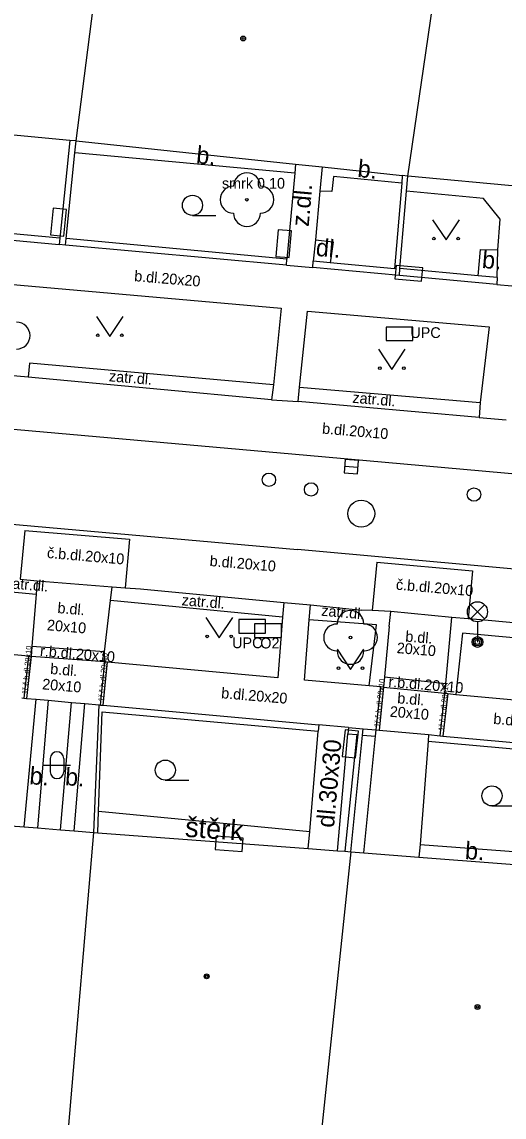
# Model space of a CAD drawing. Extents: x -596229 to -595156, y -1161237 to -1159376.
# Drawn here: x -595295.17 to -595277.21, y -1160980.89 to -1160940.11 of the extents above; entities that cross this region are included whole.
import ezdxf

# ---------------------------------------------------------------- set-up
doc = ezdxf.new("R2010")
doc.units = 0
for name, color, linetype in [('Level 22', 7, 'Continuous'), ('Level 24', 7, 'Continuous'), ('Level 27', 7, 'Continuous'), ('Level 28', 7, 'Continuous'), ('Level 33', 7, 'Continuous'), ('Level 36', 7, 'Continuous'), ('Level 39', 7, 'Continuous'), ('TM - budovy zdene_ betonove - VP', 7, 'Continuous'), ('TM - chodniky - VP', 7, 'Continuous'), ('TM - komunikace - VP', 7, 'Continuous'), ('TM - plot drateny_ kovovy - VP', 7, 'Continuous'), ('TM - plot dreveny - VP', 7, 'Continuous'), ('TM - plot zdeny_ ohradni zed - VP', 7, 'Continuous'), ('TM - podezdivka plotu - VP', 7, 'Continuous'), ('TM - popis objektu', 7, 'Continuous'), ('TM - popis povrchu', 7, 'Continuous'), ('TM - popis zelene', 7, 'Continuous'), ('TM - rozhrani mezi zpev. plochami mezi sebou - VP', 7, 'Continuous'), ('TM - rozhrani ploch obecne - VP', 7, 'Continuous'), ('TM - vjezd na pozemek', 7, 'Continuous')]:
    doc.layers.add(name, color=color, linetype=linetype)

msp = doc.modelspace()

# ---------------------------------------------------------------- linework, layer by layer
at = {"layer": 'Level 22'}
for centre in [(-595286.79, -1160946.73), (-595282.93, -1160963.03)]:
    msp.add_circle(centre, 0.05, dxfattribs=at)
for centre, start, end in [((-595286.79, -1160946.23), 0, 180), ((-595287.29, -1160946.73), 90, 270), ((-595286.29, -1160946.73), 270, 90), ((-595286.79, -1160947.23), 180, 0), ((-595295.37, -1160951.79), 270, 90), ((-595282.93, -1160962.53), 0, 180), ((-595283.43, -1160963.03), 90, 270), ((-595282.43, -1160963.03), 270, 90), ((-595282.93, -1160963.53), 180, 0)]:
    msp.add_arc(centre, 0.5, start, end, dxfattribs=at)
at = {"layer": 'Level 24'}
for points in [[(-595294.006, -1160947.04), (-595294.11, -1160948.034), (-595293.613, -1160948.086), (-595293.508, -1160947.092)], [(-595285.215, -1160948.888), (-595285.127, -1160947.892), (-595285.625, -1160947.848), (-595285.713, -1160948.844)], [(-595281.276, -1160949.676), (-595280.28, -1160949.76), (-595280.238, -1160949.262), (-595281.234, -1160949.178)], [(-595281.607, -1160951.978), (-595280.607, -1160951.978), (-595280.607, -1160951.478), (-595281.607, -1160951.478)], [(-595287.097, -1160962.868), (-595286.097, -1160962.868), (-595286.097, -1160962.368), (-595287.097, -1160962.368)], [(-595286.507, -1160963.028), (-595285.507, -1160963.028), (-595285.507, -1160962.528), (-595286.507, -1160962.528)], [(-595283.134, -1160966.469), (-595283.242, -1160967.463), (-595282.745, -1160967.517), (-595282.637, -1160966.523)], [(-595286.935, -1160970.508), (-595287.932, -1160970.434), (-595287.969, -1160970.932), (-595286.972, -1160971.006)]]:
    msp.add_lwpolyline(points, close=True, dxfattribs=at)
at = {"layer": 'Level 27'}
msp.add_line((-595283.149, -1160956.648), (-595282.651, -1160956.692), dxfattribs=at)
msp.add_lwpolyline([(-595283.171, -1160956.897), (-595282.673, -1160956.941), (-595282.629, -1160956.443), (-595283.127, -1160956.399)], close=True, dxfattribs=at)
msp.add_circle((-595282.53, -1160958.42), 0.5, dxfattribs=at)
at = {"layer": 'Level 28'}
for centre in [(-595285.97, -1160957.16), (-595284.4, -1160957.52), (-595278.33, -1160957.71)]:
    msp.add_circle(centre, 0.25, dxfattribs=at)
at = {"layer": 'Level 33'}
for p, q in [((-595278.465, -1160962.34), (-595277.935, -1160961.81)), ((-595278.465, -1160961.81), (-595277.935, -1160962.34)), ((-595278.2, -1160962.45), (-595278.2, -1160963.2))]:
    msp.add_line(p, q, dxfattribs=at)
for centre, radius in [((-595278.2, -1160962.075), 0.375), ((-595278.2, -1160963.2), 0.2), ((-595278.2, -1160963.2), 0.145), ((-595278.2, -1160963.2), 0.0876)]:
    msp.add_circle(centre, radius, dxfattribs=at)
at = {"layer": 'Level 36'}
for p, q in [((-595288.82, -1160947.315), (-595287.945, -1160947.315)), ((-595294.116, -1160967.536), (-595294.116, -1160968.036)), ((-595293.616, -1160967.536), (-595293.616, -1160968.036)), ((-595294.366, -1160967.786), (-595293.366, -1160967.786)), ((-595289.83, -1160968.345), (-595288.955, -1160968.345)), ((-595277.66, -1160969.305), (-595276.785, -1160969.305))]:
    msp.add_line(p, q, dxfattribs=at)
for points in [[(-595279.87, -1160947.48), (-595279.37, -1160948.23), (-595278.87, -1160947.48)], [(-595292.4, -1160951.08), (-595291.9, -1160951.83), (-595291.4, -1160951.08)], [(-595281.89, -1160952.3), (-595281.39, -1160953.05), (-595280.89, -1160952.3)], [(-595288.32, -1160962.29), (-595287.82, -1160963.04), (-595287.32, -1160962.29)], [(-595283.43, -1160963.47), (-595282.93, -1160964.22), (-595282.43, -1160963.47)]]:
    msp.add_lwpolyline(points, dxfattribs=at)
for centre, radius in [((-595288.82, -1160946.94), 0.375), ((-595279.82, -1160948.18), 0.05), ((-595278.921, -1160948.18), 0.05), ((-595292.35, -1160951.78), 0.05), ((-595291.451, -1160951.78), 0.05), ((-595281.84, -1160953), 0.05), ((-595280.941, -1160953), 0.05), ((-595288.27, -1160962.99), 0.05), ((-595287.371, -1160962.99), 0.05), ((-595283.38, -1160964.17), 0.05), ((-595282.481, -1160964.17), 0.05), ((-595289.83, -1160967.97), 0.375), ((-595277.66, -1160968.93), 0.375)]:
    msp.add_circle(centre, radius, dxfattribs=at)
for centre, start, end in [((-595293.866, -1160967.536), 0, 180), ((-595293.866, -1160968.036), 180, 0)]:
    msp.add_arc(centre, 0.25, start, end, dxfattribs=at)
at = {"layer": 'Level 39'}
for centre, radius in [((-595286.93, -1160940.73), 0.09), ((-595286.93, -1160940.73), 0.0398), ((-595288.29, -1160975.65), 0.09), ((-595288.29, -1160975.65), 0.0398), ((-595278.2, -1160976.79), 0.09), ((-595278.2, -1160976.79), 0.0398)]:
    msp.add_circle(centre, radius, dxfattribs=at)
at = {"layer": 'TM - budovy zdene_ betonove - VP'}
for points in [[(-595293.15, -1160944.54), (-595292.21, -1160937.17)], [(-595280.8, -1160945.85), (-595279.77, -1160938.86)], [(-595293.39, -1160944.52), (-595297.84, -1160944.1)], [(-595293.15, -1160944.54), (-595293.39, -1160944.52)], [(-595293.15, -1160944.54), (-595284.98, -1160945.41)], [(-595284.98, -1160945.41), (-595283.99, -1160945.51)], [(-595283.99, -1160945.51), (-595281, -1160945.83)], [(-595280.8, -1160945.85), (-595281, -1160945.83)], [(-595272.22, -1160946.65), (-595280.8, -1160945.85)], [(-595293.42, -1160981.19), (-595292.49, -1160970.29)], [(-595292.49, -1160970.29), (-595292.35, -1160970.3)], [(-595292.35, -1160970.3), (-595284.51, -1160970.89)], [(-595284.51, -1160970.89), (-595283.41, -1160970.97)], [(-595282.92, -1160971.01), (-595284.13, -1160982.57)], [(-595283.41, -1160970.97), (-595283.14, -1160970.99)], [(-595283.14, -1160970.99), (-595282.92, -1160971.01)], [(-595282.92, -1160971.01), (-595282.43, -1160971.05)], [(-595282.43, -1160971.05), (-595280.38, -1160971.21)], [(-595280.38, -1160971.21), (-595274.06, -1160971.7)]]:
    msp.add_lwpolyline(points, dxfattribs=at)
at = {"layer": 'TM - chodniky - VP'}
for points in [[(-595284.98, -1160945.41), (-595285.01, -1160945.74)], [(-595283.99, -1160945.51), (-595284.07, -1160946.41)], [(-595285.01, -1160945.74), (-595285.3, -1160948.94)], [(-595284.07, -1160946.41), (-595284.24, -1160948.22)], [(-595277.97, -1160946.68), (-595280.85, -1160946.41)], [(-595277.35, -1160947.46), (-595277.97, -1160946.68)], [(-595277.44, -1160948.6), (-595277.35, -1160947.46)], [(-595284.24, -1160948.22), (-595284.32, -1160949.02)], [(-595277.47, -1160949.63), (-595277.44, -1160948.6)], [(-595298.61, -1160949.61), (-595285.52, -1160950.77)], [(-595285.52, -1160950.77), (-595285.8, -1160953.63)], [(-595284.83, -1160953.71), (-595284.53, -1160950.88)], [(-595284.53, -1160950.88), (-595277.76, -1160951.47)], [(-595277.76, -1160951.47), (-595278.1, -1160954.28)], [(-595285.8, -1160953.63), (-595285.87, -1160954.18)], [(-595284.88, -1160954.24), (-595284.83, -1160953.71)], [(-595278.1, -1160954.28), (-595278.14, -1160954.84)], [(-595294.6, -1160960.92), (-595294.64, -1160961.42)], [(-595294.64, -1160961.42), (-595294.8, -1160963.37)], [(-595291.87, -1160961.66), (-595291.81, -1160961.14)], [(-595292.09, -1160963.56), (-595291.87, -1160961.66)], [(-595285.42, -1160961.73), (-595285.47, -1160962.28)], [(-595284.47, -1160962.37), (-595284.42, -1160961.82)], [(-595285.47, -1160962.28), (-595285.64, -1160964.54)], [(-595281.49, -1160962.62), (-595281.43, -1160962.07)], [(-595279.21, -1160962.83), (-595279.16, -1160962.29)], [(-595284.65, -1160964.62), (-595284.47, -1160962.37)], [(-595281.49, -1160962.62), (-595281.67, -1160964.5)], [(-595279.38, -1160964.74), (-595279.21, -1160962.83)], [(-595294.93, -1160963.73), (-595298.92, -1160963.35)], [(-595294.8, -1160963.37), (-595294.83, -1160963.74)], [(-595294.83, -1160963.74), (-595294.93, -1160963.73)], [(-595292.08, -1160963.94), (-595292.09, -1160963.56)], [(-595291.98, -1160963.95), (-595292.08, -1160963.94)], [(-595285.64, -1160964.54), (-595291.98, -1160963.95)], [(-595282.23, -1160964.83), (-595284.65, -1160964.62)], [(-595281.67, -1160964.5), (-595281.7, -1160964.88)], [(-595279.41, -1160965.11), (-595279.38, -1160964.74)], [(-595281.8, -1160964.87), (-595282.23, -1160964.83)], [(-595281.7, -1160964.88), (-595281.8, -1160964.87)], [(-595279.41, -1160965.11), (-595279.31, -1160965.12)], [(-595279.31, -1160965.12), (-595279.01, -1160965.15)], [(-595279.01, -1160965.15), (-595270.66, -1160965.91)], [(-595295.18, -1160965.28), (-595295.1, -1160965.29)], [(-595295.1, -1160965.29), (-595295, -1160965.3)], [(-595295, -1160965.3), (-595294.64, -1160965.33)], [(-595294.64, -1160965.33), (-595294.2, -1160965.37)], [(-595294.2, -1160965.37), (-595293.32, -1160965.45)], [(-595293.32, -1160965.45), (-595292.83, -1160965.49)], [(-595292.83, -1160965.49), (-595292.3, -1160965.54)], [(-595284.45, -1160970.26), (-595284.13, -1160966.52)], [(-595283.41, -1160970.97), (-595283.03, -1160966.62)], [(-595282.43, -1160971.05), (-595282, -1160966.71)], [(-595280.04, -1160966.89), (-595280.34, -1160970.74)], [(-595284.51, -1160970.89), (-595284.45, -1160970.26)], [(-595280.34, -1160970.74), (-595280.38, -1160971.21)]]:
    msp.add_lwpolyline(points, dxfattribs=at)
at = {"layer": 'TM - komunikace - VP'}
for points in [[(-595294.94, -1160953.34), (-595297.09, -1160953.15)], [(-595285.87, -1160954.18), (-595294.94, -1160953.34)], [(-595285.87, -1160954.18), (-595284.88, -1160954.24)], [(-595278.14, -1160954.84), (-595284.88, -1160954.24)], [(-595278.14, -1160954.84), (-595277.13, -1160954.93)], [(-595295.24, -1160960.86), (-595294.6, -1160960.92)], [(-595294.6, -1160960.92), (-595291.81, -1160961.14)], [(-595291.81, -1160961.14), (-595291.33, -1160961.18)], [(-595291.33, -1160961.18), (-595290.76, -1160961.22)], [(-595290.76, -1160961.22), (-595285.42, -1160961.73)], [(-595285.42, -1160961.73), (-595284.42, -1160961.82)], [(-595284.42, -1160961.82), (-595282.51, -1160962.01)], [(-595282.12, -1160962.03), (-595282.51, -1160962.01)], [(-595281.43, -1160962.07), (-595282.12, -1160962.03)], [(-595279.16, -1160962.29), (-595281.43, -1160962.07)], [(-595278.55, -1160962.34), (-595279.16, -1160962.29)], [(-595278.08, -1160962.38), (-595278.55, -1160962.34)], [(-595271.05, -1160963.02), (-595278.08, -1160962.38)]]:
    msp.add_lwpolyline(points, dxfattribs=at)
at = {"layer": 'TM - plot drateny_ kovovy - VP'}
for points in [[(-595293.39, -1160944.52), (-595293.76, -1160948.16)], [(-595281, -1160945.83), (-595281.02, -1160946.11)], [(-595281.02, -1160946.11), (-595281.29, -1160949.3), (-595283.69, -1160949.08)], [(-595293.76, -1160948.16), (-595293.78, -1160948.4)], [(-595285.3, -1160948.94), (-595293.53, -1160948.18)], [(-595283.69, -1160949.08), (-595284.32, -1160949.02)], [(-595292.32, -1160969.5), (-595292.18, -1160965.8)], [(-595292.18, -1160965.8), (-595284.13, -1160966.52)], [(-595283.03, -1160966.62), (-595282.7, -1160966.65), (-595283.14, -1160970.99)], [(-595282.48, -1160966.67), (-595282, -1160966.71)], [(-595280.04, -1160966.89), (-595273.67, -1160967.46)], [(-595292.35, -1160970.3), (-595292.32, -1160969.5)]]:
    msp.add_lwpolyline(points, dxfattribs=at)
at = {"layer": 'TM - plot dreveny - VP'}
for points in [[(-595278.17, -1160949.56), (-595281.09, -1160949.29)], [(-595277.47, -1160949.63), (-595278.17, -1160949.56)], [(-595295.58, -1160970.04), (-595295.09, -1160970.08)], [(-595295.09, -1160970.08), (-595294.59, -1160970.12)], [(-595294.59, -1160970.12), (-595293.73, -1160970.19)], [(-595293.73, -1160970.19), (-595293.22, -1160970.23)], [(-595293.22, -1160970.23), (-595292.49, -1160970.29)]]:
    msp.add_lwpolyline(points, dxfattribs=at)
at = {"layer": 'TM - plot zdeny_ ohradni zed - VP'}
msp.add_lwpolyline([(-595293.76, -1160948.16), (-595298.19, -1160947.75)], dxfattribs=at)
at = {"layer": 'TM - podezdivka plotu - VP'}
for points in [[(-595293.2, -1160944.98), (-595293.15, -1160944.54)], [(-595293.53, -1160948.18), (-595293.2, -1160944.98)], [(-595280.85, -1160946.41), (-595280.8, -1160945.85)], [(-595281.09, -1160949.29), (-595280.85, -1160946.41)], [(-595298.21, -1160947.99), (-595293.78, -1160948.4)], [(-595293.55, -1160948.42), (-595293.78, -1160948.4)], [(-595293.55, -1160948.42), (-595293.53, -1160948.18)], [(-595285.32, -1160949.17), (-595293.55, -1160948.42)], [(-595285.32, -1160949.17), (-595285.3, -1160948.94)], [(-595284.34, -1160949.25), (-595284.32, -1160949.02)], [(-595281.11, -1160949.55), (-595284.34, -1160949.25)], [(-595281.11, -1160949.55), (-595281.09, -1160949.29)], [(-595277.48, -1160949.89), (-595281.11, -1160949.55)], [(-595277.47, -1160949.63), (-595277.48, -1160949.89)], [(-595292.49, -1160970.29), (-595292.3, -1160965.54)], [(-595292.3, -1160965.54), (-595292.24, -1160965.55)], [(-595292.24, -1160965.55), (-595292.14, -1160965.55)], [(-595292.14, -1160965.55), (-595284.11, -1160966.28)], [(-595284.11, -1160966.28), (-595284.13, -1160966.52)], [(-595283.01, -1160966.38), (-595283.03, -1160966.62)], [(-595283.01, -1160966.38), (-595282.46, -1160966.43)], [(-595282.92, -1160971.01), (-595282.48, -1160966.67)], [(-595282.48, -1160966.67), (-595282.46, -1160966.43)], [(-595282.46, -1160966.43), (-595281.98, -1160966.47)], [(-595282, -1160966.71), (-595281.98, -1160966.47)], [(-595280.02, -1160966.65), (-595280.04, -1160966.89)], [(-595280.02, -1160966.65), (-595279.59, -1160966.69)], [(-595279.59, -1160966.69), (-595279.49, -1160966.7)], [(-595279.49, -1160966.7), (-595273.65, -1160967.23)]]:
    msp.add_lwpolyline(points, dxfattribs=at)
at = {"layer": 'TM - rozhrani mezi zpev. plochami mezi sebou - VP'}
for points in [[(-595284.56, -1160956.26), (-595303.21, -1160954.6)], [(-595265.52, -1160957.95), (-595284.56, -1160956.26)], [(-595303.54, -1160958.11), (-595284.91, -1160959.75)], [(-595295.07, -1160959.05), (-595295.24, -1160960.86)], [(-595295.07, -1160959.05), (-595291.16, -1160959.37)], [(-595291.16, -1160959.37), (-595291.33, -1160961.18)], [(-595266.95, -1160961.38), (-595284.91, -1160959.75)], [(-595281.95, -1160960.23), (-595282.12, -1160962.03)], [(-595281.95, -1160960.23), (-595278.38, -1160960.55)], [(-595278.38, -1160960.55), (-595278.55, -1160962.34)], [(-595292.09, -1160963.56), (-595294.8, -1160963.37)], [(-595294.93, -1160963.73), (-595295.1, -1160965.29)], [(-595294.83, -1160963.74), (-595295, -1160965.3)], [(-595292.08, -1160963.94), (-595294.83, -1160963.74)], [(-595292.24, -1160965.55), (-595292.08, -1160963.94)], [(-595292.14, -1160965.55), (-595291.98, -1160963.95)], [(-595281.67, -1160964.5), (-595279.38, -1160964.74)], [(-595281.98, -1160966.47), (-595281.8, -1160964.87)], [(-595281.7, -1160964.88), (-595281.86, -1160966.48)], [(-595281.7, -1160964.88), (-595279.41, -1160965.11)], [(-595279.59, -1160966.69), (-595279.41, -1160965.11)], [(-595279.31, -1160965.12), (-595279.49, -1160966.7)]]:
    msp.add_lwpolyline(points, dxfattribs=at)
at = {"layer": 'TM - rozhrani ploch obecne - VP'}
for points in [[(-595285.01, -1160945.74), (-595293.2, -1160944.98)], [(-595283.56, -1160945.87), (-595283.63, -1160946.42)], [(-595281.02, -1160946.11), (-595283.56, -1160945.87)], [(-595283.63, -1160946.42), (-595284.07, -1160946.41)], [(-595284.24, -1160948.22), (-595283.58, -1160948.3)], [(-595283.58, -1160948.3), (-595283.69, -1160949.08)], [(-595278.17, -1160949.56), (-595278.09, -1160948.58)], [(-595278.09, -1160948.58), (-595277.44, -1160948.6)], [(-595294.89, -1160952.82), (-595294.94, -1160953.34)], [(-595285.8, -1160953.63), (-595294.89, -1160952.82)], [(-595284.83, -1160953.71), (-595278.1, -1160954.28)], [(-595295.96, -1160961.3), (-595294.64, -1160961.42)], [(-595285.47, -1160962.28), (-595291.87, -1160961.66)], [(-595282.23, -1160964.83), (-595281.96, -1160962.56), (-595284.47, -1160962.37)], [(-595270.34, -1160963.64), (-595278.76, -1160962.87), (-595279.01, -1160965.15)], [(-595295.09, -1160970.08), (-595294.64, -1160965.33)], [(-595294.2, -1160965.37), (-595294.59, -1160970.12)], [(-595293.73, -1160970.19), (-595293.32, -1160965.45)], [(-595293.22, -1160970.23), (-595292.83, -1160965.49)], [(-595292.32, -1160969.5), (-595284.45, -1160970.26)], [(-595280.34, -1160970.74), (-595274.02, -1160971.21)]]:
    msp.add_lwpolyline(points, dxfattribs=at)
at = {"layer": 'TM - vjezd na pozemek'}
for points in [[(-595285.32, -1160949.17), (-595284.34, -1160949.25)], [(-595277.48, -1160949.89), (-595276.36, -1160949.99)], [(-595283.01, -1160966.38), (-595284.11, -1160966.28)], [(-595281.98, -1160966.47), (-595281.86, -1160966.48)], [(-595281.86, -1160966.48), (-595280.02, -1160966.65)]]:
    msp.add_lwpolyline(points, dxfattribs=at)

# ---------------------------------------------------------------- texts
at = {"layer": 'TM - popis objektu'}
for s, p in [('UPC', (-595280.7, -1160951.88)), ('UPC', (-595287.34, -1160963.43)), ('O2', (-595286.29, -1160963.44))]:
    msp.add_text(s, height=0.4, dxfattribs=at).set_placement(p)
at = {"layer": 'TM - popis povrchu'}
for s, height, rotation, p in [('b.', 0.65, 354, (-595288.7, -1160945.37)), ('b.', 0.65, 354, (-595282.69, -1160945.88)), ('z.dl.', 0.65, 85, (-595284.49, -1160947.75)), ('dl.', 0.65, 355, (-595284.24, -1160948.82)), ('b.', 0.65, 355, (-595278.05, -1160949.27)), ('b.dl.20x20', 0.4, 355.1303, (-595291, -1160949.76)), ('zatr.dl.', 0.4, 355.1303, (-595291.94, -1160953.49)), ('zatr.dl.', 0.4, 355.1303, (-595282.87, -1160954.29)), ('b.dl.20x10', 0.4, 355.1303, (-595284, -1160955.44)), ('č.b.dl.20x10', 0.4, 355.1303, (-595294.25, -1160960.07)), ('b.dl.20x10', 0.4, 355.1303, (-595288.19, -1160960.37)), ('zatr.dl.', 0.4, 355.1303, (-595295.81, -1160961.19)), ('č.b.dl.20x10', 0.4, 355.1303, (-595281.25, -1160961.25)), ('zatr.dl.', 0.4, 355.1303, (-595289.23, -1160961.83)), ('b.dl.', 0.4, 355.1303, (-595293.86, -1160962.12)), ('zatr.dl.', 0.4, 355.1303, (-595284.03, -1160962.22)), ('20x10', 0.4, 355.1303, (-595294.25, -1160962.76)), ('b.dl.', 0.4, 355.1303, (-595280.9, -1160963.18)), ('1ř.č.b.dl.20x10', 0.2, 85.1303, (-595294.97, -1160965.15)), ('r.b.dl.20x10', 0.4, 355.1303, (-595294.51, -1160963.72)), ('20x10', 0.4, 355.1303, (-595281.22, -1160963.61)), ('1ř.č.b.dl.20x10', 0.2, 85.1303, (-595292.13, -1160965.42)), ('b.dl.', 0.4, 355.1303, (-595294.13, -1160964.39)), ('20x10', 0.4, 355.1303, (-595294.43, -1160964.96)), ('1ř.č.b.dl.20x10', 0.2, 84, (-595281.85, -1160966.38)), ('r.b.dl.20x10', 0.4, 355.1303, (-595281.53, -1160964.87)), ('1ř.č.b.dl.20x10', 0.2, 84, (-595279.46, -1160966.52)), ('b.dl.20x20', 0.4, 355.1303, (-595287.76, -1160965.29)), ('b.dl.', 0.4, 355.1303, (-595281.2, -1160965.48)), ('20x10', 0.4, 355.1303, (-595281.48, -1160965.98)), ('b.dl.20x20', 0.4, 355.1303, (-595277.62, -1160966.25)), ('dl.30x30', 0.65, 85, (-595283.55, -1160970.13)), ('b.', 0.65, 355.3051, (-595294.91, -1160968.49)), ('b.', 0.65, 355.9982, (-595293.58, -1160968.53)), ('štěrk', 0.75, 356, (-595289.11, -1160970.45)), ('b.', 0.65, 356, (-595278.68, -1160971.28))]:
    msp.add_text(s, height=height, rotation=rotation, dxfattribs=at).set_placement(p)
at = {"layer": 'TM - popis zelene'}
msp.add_text('smrk 0.10', height=0.4, dxfattribs=at).set_placement((-595287.72, -1160946.32))

doc.saveas('drawing.dxf')
